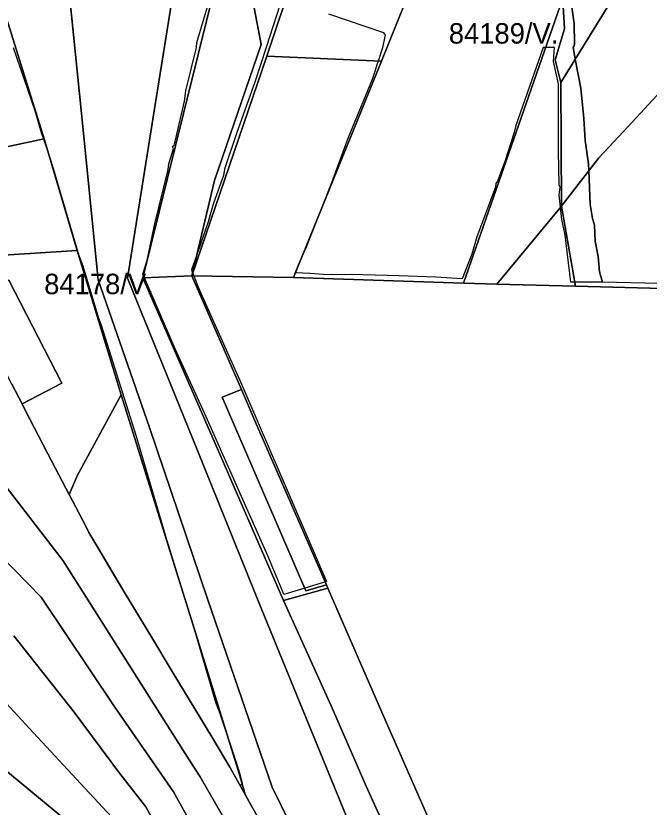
# Model space of a CAD drawing. Extents: x -477304 to -465429, y -1159113 to -1149210.
# Drawn here: x -471139 to -470675, y -1156557 to -1155977 of the extents above; entities that cross this region are included whole.
import ezdxf

# ---------------------------------------------------------------- set-up
doc = ezdxf.new("R2010")
doc.units = 0
doc.layers.add('BPEJ_s', color=7, linetype='Continuous')
doc.layers.add('PUPFL_s', color=7, linetype='Continuous')

msp = doc.modelspace()

# ---------------------------------------------------------------- linework, layer by layer
at = {"layer": 'BPEJ_s'}
for points in [[(-470945.68, -1155969.06), (-470955.68, -1156000), (-470964.08, -1156025.45), (-470977.28, -1156062.45), (-470986.21, -1156089.24), (-470987.06, -1156093.92), (-470994.3, -1156114.34), (-470998.12, -1156127.95), (-471006.59, -1156152.19), (-471010.46, -1156163.26), (-471010.09, -1156164.16), (-471009.69, -1156165.16), (-471009.57, -1156165.48), (-471008.76, -1156167.51), (-471006.22, -1156173.85), (-471004.5, -1156178.14), (-470974.51, -1156245.35), (-470911.38, -1156391.65), (-470912.45, -1156391.98), (-470912.84, -1156392.1), (-470927.34, -1156396.54), (-470942.66, -1156401.24), (-470943.46, -1156399.33), (-470954.59, -1156372.98), (-470999.61, -1156270.87), (-471022.37, -1156221.1), (-471044.99, -1156169), (-471045.64, -1156167.5), (-471046.19, -1156166.23), (-471043, -1156156.02), (-471039.15, -1156137.58), (-471037.68, -1156130.5), (-471027.47, -1156089.67), (-471027.05, -1156085.42), (-471023.64, -1156074.36), (-471024.28, -1156072.66), (-471023.76, -1156072.24), (-471023.22, -1156071.8), (-471021.73, -1156065.85), (-471015.56, -1156039.48), (-471014.5, -1156031.82), (-471006.82, -1156000), (-471006.54, -1155996.36), (-470995.6, -1155959.34)], [(-470945.68, -1155969.06), (-470955.68, -1156000), (-470964.08, -1156025.45), (-470977.28, -1156062.45), (-470986.21, -1156089.24), (-470987.06, -1156093.92), (-470994.3, -1156114.34), (-470998.12, -1156127.95), (-471006.59, -1156152.19), (-471010.46, -1156163.26), (-471010.09, -1156164.16), (-471009.69, -1156165.16), (-471009.57, -1156165.48), (-471008.76, -1156167.51), (-471006.22, -1156173.85), (-471004.5, -1156178.14), (-470974.51, -1156245.35), (-470911.38, -1156391.65), (-470912.45, -1156391.98), (-470912.84, -1156392.1), (-470927.34, -1156396.54), (-470942.66, -1156401.24), (-470943.46, -1156399.33), (-470954.59, -1156372.98), (-470999.61, -1156270.87), (-471022.37, -1156221.1), (-471044.99, -1156169), (-471045.64, -1156167.5), (-471046.19, -1156166.23), (-471043, -1156156.02), (-471039.15, -1156137.58), (-471037.68, -1156130.5), (-471027.47, -1156089.67), (-471027.05, -1156085.42), (-471023.64, -1156074.36), (-471024.28, -1156072.66), (-471023.76, -1156072.24), (-471023.22, -1156071.8), (-471021.73, -1156065.85), (-471015.56, -1156039.48), (-471014.5, -1156031.82), (-471006.82, -1156000), (-471006.54, -1155996.36), (-470995.6, -1155959.34)], [(-470732.35, -1155964.81), (-470729.8, -1155982.65), (-470729.59, -1155997.1), (-470729.61, -1155997.23), (-470729.8, -1155998.8), (-470730.72, -1156000), (-470729.97, -1156003.99), (-470729.1, -1156008.63), (-470725.11, -1156030), (-470722.7, -1156052.24), (-470721.85, -1156068.4), (-470719.3, -1156085.42), (-470719.09, -1156090.41), (-470718.03, -1156115.19), (-470716.54, -1156125.4), (-470715.05, -1156130.5), (-470714.41, -1156142.2), (-470712.28, -1156153.47), (-470711.22, -1156164.53), (-470709.07, -1156172.17), (-470729.5, -1156172.19), (-470732.25, -1156172.19), (-470736.53, -1156137.73), (-470738.87, -1156126.25), (-470739.83, -1156117.3), (-470740.78, -1156108.38), (-470740.14, -1156102.43), (-470740.78, -1156100.73), (-470741.42, -1156076.06), (-470741.42, -1156026.72), (-470745.04, -1156010.34), (-470744.38, -1156000), (-470750.86, -1156000), (-470752.57, -1156000), (-470772.68, -1156057.34), (-470773.75, -1156062.45), (-470780.77, -1156083.71), (-470783.89, -1156092.21), (-470786.08, -1156098.18), (-470787.36, -1156099.88), (-470787.57, -1156102.43), (-470801.18, -1156139.01), (-470805.01, -1156151.77), (-470812.04, -1156169.78), (-470831.38, -1156168.57), (-470858.29, -1156167.65), (-470893.49, -1156166.45), (-470897.74, -1156166.87), (-470913.9, -1156166.45), (-470923.49, -1156165.94), (-470934.17, -1156165.38), (-470934.48, -1156165.37), (-470929.02, -1156152.7), (-470926.24, -1156146.24), (-470919.84, -1156130.09), (-470908.37, -1156101.15), (-470895.61, -1156066.7), (-470877.75, -1156023.31), (-470876.14, -1156018.3), (-470874.34, -1156012.68), (-470873.41, -1156009.92), (-470870.05, -1156000), (-470868.13, -1155991.15), (-470869.4, -1155989.24), (-470909.63, -1155975.55)], [(-470660.6, -1156141.56), (-470667.91, -1156173.07), (-470709.07, -1156172.17), (-470711.22, -1156164.53), (-470712.28, -1156153.47), (-470714.41, -1156142.2), (-470715.05, -1156130.5), (-470716.54, -1156125.4), (-470718.03, -1156115.19), (-470719.09, -1156090.41), (-470719.3, -1156085.42), (-470721.85, -1156068.4), (-470722.7, -1156052.24), (-470725.11, -1156030), (-470729.1, -1156008.63), (-470729.97, -1156003.99), (-470730.72, -1156000), (-470729.8, -1155998.8), (-470729.61, -1155997.23), (-470729.59, -1155997.1), (-470729.8, -1155982.65), (-470732.35, -1155964.81)], [(-470740.78, -1156100.73), (-470741.42, -1156076.06), (-470741.42, -1156026.72), (-470745.04, -1156010.34), (-470744.38, -1156000), (-470750.86, -1156000), (-470752.57, -1156000), (-470772.68, -1156057.34), (-470773.75, -1156062.45), (-470780.77, -1156083.71), (-470783.89, -1156092.21), (-470786.08, -1156098.18), (-470787.36, -1156099.88), (-470787.57, -1156102.43), (-470801.18, -1156139.01), (-470805.01, -1156151.77), (-470812.04, -1156169.78), (-470831.38, -1156168.57), (-470858.29, -1156167.65), (-470893.49, -1156166.45), (-470897.74, -1156166.87), (-470913.9, -1156166.45), (-470923.49, -1156165.94), (-470934.17, -1156165.38), (-470934.48, -1156165.37), (-470929.02, -1156152.7), (-470926.24, -1156146.24), (-470919.84, -1156130.09), (-470908.37, -1156101.15), (-470895.61, -1156066.7), (-470877.75, -1156023.31), (-470876.14, -1156018.3), (-470874.34, -1156012.68), (-470873.41, -1156009.92), (-470870.05, -1156000), (-470868.13, -1155991.15), (-470869.4, -1155989.24), (-470909.63, -1155975.55)], [(-471141.13, -1156000), (-471125.3, -1156046.28), (-471120.62, -1156062.45), (-471119.04, -1156067.15), (-471114.35, -1156081.1), (-471112.33, -1156087.12), (-471093.88, -1156150.13), (-471093.4, -1156151.77), (-471093.31, -1156151.99), (-471090, -1156160.28), (-471078.73, -1156198.56), (-471077.68, -1156201.08), (-471076.6, -1156203.66), (-471051.29, -1156284.48), (-471030.59, -1156355.12), (-471029.6, -1156358.49), (-471008.84, -1156425.66), (-470992.81, -1156480.14), (-470990.04, -1156486.95), (-470980.25, -1156516.91), (-470975.58, -1156531.19), (-470973.24, -1156539.69), (-470973.32, -1156540.02), (-470973.45, -1156540.54), (-470974.83, -1156541.26), (-470982.3, -1156527.89), (-470994.75, -1156506.76), (-471024.65, -1156457.77), (-471039.56, -1156432.75), (-471042.04, -1156428.68), (-471059.62, -1156399.79), (-471066.16, -1156388.67), (-471079.07, -1156366.75), (-471079.78, -1156365.58), (-471085.67, -1156355.89), (-471087.65, -1156351.63), (-471100.2, -1156327.91), (-471107.79, -1156313.55), (-471115.83, -1156298.18), (-471132.57, -1156265.65), (-471134.62, -1156261.42), (-471142.15, -1156247.08)], [(-471141.13, -1156000), (-471125.3, -1156046.28), (-471120.62, -1156062.45), (-471119.04, -1156067.15), (-471114.35, -1156081.1), (-471112.33, -1156087.12), (-471093.88, -1156150.13), (-471093.4, -1156151.77), (-471093.31, -1156151.99), (-471090, -1156160.28), (-471078.73, -1156198.56), (-471077.68, -1156201.08), (-471076.6, -1156203.66), (-471051.29, -1156284.48), (-471030.59, -1156355.12), (-471029.6, -1156358.49), (-471008.84, -1156425.66), (-470992.81, -1156480.14)], [(-470667.91, -1156173.07), (-470709.07, -1156172.17), (-470729.5, -1156172.19), (-470732.25, -1156172.19), (-470736.53, -1156137.73), (-470738.87, -1156126.25), (-470739.83, -1156117.3), (-470740.78, -1156108.38), (-470740.14, -1156102.43), (-470740.78, -1156100.73)], [(-470992.81, -1156480.14), (-470990.04, -1156486.95), (-470980.25, -1156516.91), (-470975.58, -1156531.19), (-470973.24, -1156539.69), (-470973.32, -1156540.02), (-470973.45, -1156540.54), (-470974.83, -1156541.26), (-470982.3, -1156527.89), (-470994.75, -1156506.76), (-471024.65, -1156457.77), (-471039.56, -1156432.75), (-471042.04, -1156428.68), (-471059.62, -1156399.79), (-471066.16, -1156388.67), (-471079.07, -1156366.75), (-471079.78, -1156365.58), (-471085.67, -1156355.89), (-471087.65, -1156351.63), (-471100.2, -1156327.91), (-471107.79, -1156313.55), (-471115.83, -1156298.18), (-471132.57, -1156265.65), (-471134.62, -1156261.42), (-471142.15, -1156247.08)]]:
    msp.add_lwpolyline(points, dxfattribs=at)
at = {"layer": 'PUPFL_s'}
for points in [[(-470935.59, -1156168.87), (-470871.07, -1156010.02), (-470819.95, -1155883.26), (-470813.13, -1155866.28), (-470759.68, -1155733.22), (-470763.72, -1155786.26), (-470753.61, -1155914.38), (-470734.63, -1155953.27), (-470768.84, -1156051.75), (-470810.94, -1156172.94)], [(-470829.99, -1156693.11), (-470839.78, -1156738.1), (-470857.31, -1156707.13), (-470883.93, -1156665.4), (-470899.91, -1156638.59), (-470923.9, -1156598.35), (-470951.29, -1156542.46), (-470998.67, -1156404.46), (-471041.13, -1156278.75), (-471078.8, -1156170.55), (-471091.08, -1156048.56), (-471099.82, -1155961.8), (-471106.55, -1155894.96), (-471050.48, -1155859.52), (-471003.33, -1155831.89), (-471006.43, -1155849.41), (-471022.64, -1155951.92), (-471037.55, -1156045.07), (-471057.43, -1156169.23), (-471005.98, -1156295.75), (-470958.75, -1156412.58), (-470890.49, -1156579.75)], [(-470935.75, -1155947.84), (-470904.43, -1155857.17), (-470864.85, -1155869.31), (-470819.95, -1155883.26), (-470871.07, -1156010.02), (-470955.14, -1156006.49)], [(-470739.63, -1156025.68), (-470743.8, -1156009.07), (-470737.04, -1155986.49), (-470737.91, -1155969.8), (-470734.63, -1155953.27), (-470722.1, -1155935.9), (-470668.44, -1155890.52), (-470654.11, -1155881.35), (-470651.37, -1155879.6), (-470655.51, -1155923.82), (-470690.93, -1155946.78)], [(-470899.91, -1156638.59), (-470911.91, -1156646.55), (-470951.05, -1156583.4), (-470968.09, -1156553.33), (-470971.14, -1156547.88), (-470975.38, -1156532.59), (-471011.57, -1156415.99), (-471061.89, -1156254.93), (-471094.26, -1156148.89), (-471118.52, -1156067.04), (-471158.43, -1155939.27), (-471115.09, -1155900.78), (-471113.25, -1155899.47), (-471106.55, -1155894.96), (-471099.82, -1155961.8), (-471091.08, -1156048.56), (-471078.8, -1156170.55), (-471041.13, -1156278.75), (-470998.67, -1156404.46), (-470951.29, -1156542.46), (-470923.9, -1156598.35)], [(-470655.51, -1155923.82), (-470645.63, -1155944.19), (-470642.11, -1156005.92), (-470690.4, -1156057.92), (-470711.91, -1156081.08), (-470736.91, -1156113.58), (-470739.11, -1156116.44), (-470739.63, -1156025.68), (-470690.93, -1155946.78)], [(-470965.47, -1155965.84), (-470959.29, -1155997.99), (-470993.51, -1156097.54), (-471010.25, -1156167.48), (-471046.02, -1156169.04), (-471016.4, -1156048.46), (-470994.28, -1155959.7), (-470987.81, -1155933.73), (-470960.48, -1155941.14)], [(-471218.65, -1156131.76), (-471256.12, -1156096.18), (-471262.2, -1156074.12), (-471214.34, -1156011.93), (-471158.43, -1155939.27), (-471118.52, -1156067.04), (-471168.99, -1156077.91), (-471153.56, -1156131.85)], [(-470935.75, -1155947.84), (-470955.14, -1156006.49), (-471010.25, -1156167.48), (-470993.51, -1156097.54), (-470959.29, -1155997.99), (-470965.47, -1155965.84), (-470960.48, -1155941.14)], [(-471016.4, -1156048.46), (-471046.02, -1156169.04), (-470993.12, -1156290.52), (-470943.01, -1156405.58), (-470908.05, -1156482.93), (-470882.28, -1156541.77), (-470842.07, -1156630.77), (-470824.8, -1156668), (-470829.99, -1156693.11), (-470890.49, -1156579.75), (-470958.75, -1156412.58), (-471005.98, -1156295.75), (-471057.43, -1156169.23), (-471037.55, -1156045.07), (-471022.64, -1155951.92), (-470994.28, -1155959.7)], [(-470737.91, -1155969.8), (-470737.04, -1155986.49), (-470743.8, -1156009.07), (-470739.63, -1156025.68), (-470739.11, -1156116.44), (-470786.5, -1156173.61), (-470810.94, -1156172.94), (-470768.84, -1156051.75), (-470734.63, -1155953.27)], [(-471010.25, -1156167.48), (-470955.14, -1156006.49), (-470871.07, -1156010.02), (-470935.59, -1156168.87)], [(-470728.99, -1156175.18), (-470739.11, -1156116.44), (-470736.91, -1156113.58), (-470711.91, -1156081.08), (-470690.4, -1156057.92), (-470642.11, -1156005.92), (-470634.13, -1156027.77), (-470665.07, -1156176.93)], [(-471168.99, -1156077.91), (-471118.52, -1156067.04), (-471094.26, -1156148.89), (-471183.14, -1156154.58), (-471194.16, -1156156.36), (-471218.65, -1156131.76), (-471153.56, -1156131.85)], [(-470739.11, -1156116.44), (-470728.99, -1156175.18), (-470786.5, -1156173.61)], [(-471165.98, -1156183.05), (-471172.43, -1156187.92), (-471176.94, -1156179.15), (-471182.93, -1156167.64), (-471194.16, -1156156.36), (-471183.14, -1156154.58), (-471094.26, -1156148.89), (-471061.89, -1156254.93), (-471094.1, -1156313.82), (-471100.2, -1156327.91), (-471107.79, -1156313.55), (-471115.83, -1156298.18), (-471132.57, -1156265.65), (-471134.62, -1156261.42), (-471105.39, -1156246.26), (-471144.44, -1156170.78)], [(-471010.25, -1156167.48), (-470973.86, -1156251.01), (-470987.9, -1156256.41), (-470926.51, -1156398.46), (-470911.56, -1156394.03), (-470910.41, -1156396.67), (-470943.01, -1156405.58), (-470993.12, -1156290.52), (-471046.02, -1156169.04)], [(-471165.13, -1156202.13), (-471172.43, -1156187.92), (-471165.98, -1156183.05), (-471144.44, -1156170.78), (-471105.39, -1156246.26), (-471134.62, -1156261.42), (-471142.15, -1156247.08)], [(-470911.56, -1156394.03), (-470926.51, -1156398.46), (-470987.9, -1156256.41), (-470973.86, -1156251.01), (-470963.7, -1156274.33)], [(-471094.1, -1156313.82), (-471061.89, -1156254.93), (-471011.57, -1156415.99), (-470975.38, -1156532.59), (-470971.14, -1156547.88), (-470982.3, -1156527.89), (-470994.75, -1156506.76), (-471024.65, -1156457.77), (-471039.56, -1156432.75), (-471059.62, -1156399.79), (-471079.07, -1156366.75), (-471085.67, -1156355.89), (-471087.65, -1156351.63), (-471100.2, -1156327.91)], [(-471213.05, -1156483.92), (-471180.85, -1156502.14), (-471102.7, -1156566.52), (-471131.88, -1156577.56), (-471201.23, -1156540.54), (-471337.42, -1156476.25), (-471448.06, -1156424.56), (-471424.32, -1156381.04), (-471418.44, -1156369.64)], [(-470882.28, -1156541.77), (-470908.05, -1156482.93), (-470943.01, -1156405.58), (-470910.41, -1156396.67), (-470868.48, -1156493.08), (-470813.92, -1156617.1), (-470824.8, -1156668), (-470842.07, -1156630.77)], [(-470958.6, -1157055.74), (-470997.44, -1157053.71), (-471000.96, -1156839.66), (-471008.6, -1156773.03), (-471017.05, -1156704.1), (-471081.86, -1156583.69), (-471102.7, -1156566.52), (-471180.85, -1156502.14), (-471213.05, -1156483.92), (-471188.34, -1156446.78), (-471160.62, -1156465.56), (-471126.21, -1156502.67), (-471091.81, -1156539.75), (-471062.56, -1156571.29), (-470997.44, -1156687.62), (-470953.32, -1156851.38), (-470942.29, -1156904.51), (-470931.25, -1156957.72), (-470920.24, -1157010.77), (-470908.78, -1157066.01)]]:
    msp.add_lwpolyline(points, close=True, dxfattribs=at)
for points in [[(-470813.92, -1156617.1), (-470868.48, -1156493.08), (-470910.41, -1156396.67), (-470911.56, -1156394.03), (-470963.7, -1156274.33), (-470973.86, -1156251.01), (-471010.25, -1156167.48), (-470935.59, -1156168.87), (-470810.94, -1156172.94), (-470786.5, -1156173.61), (-470728.99, -1156175.18), (-470665.07, -1156176.93), (-470635.32, -1156177.75), (-470612.61, -1156178.37), (-470586.24, -1156179.09), (-470583.41, -1156179.17), (-470538.28, -1156234.25), (-470499.01, -1156282.18), (-470495.25, -1156286.76), (-470443.23, -1156350.25), (-470429.04, -1156367.61), (-470337.87, -1156475.59), (-470257.35, -1156577.56)], [(-470831.18, -1156842.78), (-470865.45, -1156781.35), (-470876.39, -1156762.46), (-470904.82, -1156708.74), (-470932.99, -1156656.84), (-470979.68, -1156577.38), (-471004.02, -1156534.86), (-471012.04, -1156522.41), (-471104.61, -1156376.61), (-471261.42, -1156173.22)], [(-471261.42, -1156173.22), (-471104.61, -1156376.61), (-471012.04, -1156522.41), (-471004.02, -1156534.86), (-470979.68, -1156577.38), (-470932.99, -1156656.84), (-470904.82, -1156708.74), (-470876.39, -1156762.46), (-470865.45, -1156781.35), (-470831.18, -1156842.78), (-470803.02, -1156894.61), (-470754.51, -1156984.97), (-470731.97, -1157027.06)], [(-471142.15, -1156247.08), (-471134.62, -1156261.42), (-471132.57, -1156265.65), (-471115.83, -1156298.18), (-471107.79, -1156313.55), (-471100.2, -1156327.91), (-471087.65, -1156351.63), (-471085.67, -1156355.89), (-471079.07, -1156366.75), (-471059.62, -1156399.79), (-471039.56, -1156432.75), (-471024.65, -1156457.77), (-470994.75, -1156506.76), (-470982.3, -1156527.89), (-470971.14, -1156547.88), (-470968.09, -1156553.33), (-470951.05, -1156583.4)], [(-470788.91, -1157034.56), (-470837.95, -1156923.96), (-470865.11, -1156861.22), (-470892.06, -1156802.75), (-470904.7, -1156775.84), (-470927.35, -1156725.5), (-470954.86, -1156666.3), (-470999.52, -1156589.43), (-471023.74, -1156545.99), (-471067.19, -1156483.02), (-471120.69, -1156403.15), (-471170.67, -1156352.19)], [(-471170.67, -1156352.19), (-471120.69, -1156403.15), (-471067.19, -1156483.02), (-471023.74, -1156545.99), (-470999.52, -1156589.43), (-470954.86, -1156666.3), (-470927.35, -1156725.5), (-470904.7, -1156775.84), (-470892.06, -1156802.75), (-470865.11, -1156861.22), (-470837.95, -1156923.96), (-470788.91, -1157034.56)], [(-471140.81, -1156431.51), (-471096.46, -1156487.64), (-471063.24, -1156532.17), (-471043.95, -1156556.84), (-471009.62, -1156619.44), (-470976.81, -1156676.06), (-470950.79, -1156742.11), (-470930.15, -1156798.71), (-470909.89, -1156855.91), (-470884.51, -1156938.86), (-470872.09, -1156978.33), (-470868.9, -1156986.68), (-470852.74, -1157034.5)], [(-470852.74, -1157034.5), (-470868.9, -1156986.68), (-470872.09, -1156978.33), (-470884.51, -1156938.86), (-470909.89, -1156855.91), (-470930.15, -1156798.71), (-470950.79, -1156742.11), (-470976.81, -1156676.06), (-471009.62, -1156619.44), (-471043.95, -1156556.84), (-471063.24, -1156532.17), (-471096.46, -1156487.64), (-471140.81, -1156431.51)], [(-470920.24, -1157010.77), (-470931.25, -1156957.72), (-470942.29, -1156904.51), (-470953.32, -1156851.38), (-470997.44, -1156687.62), (-471062.56, -1156571.29), (-471091.81, -1156539.75), (-471126.21, -1156502.67), (-471160.62, -1156465.56)]]:
    msp.add_lwpolyline(points, dxfattribs=at)

# ---------------------------------------------------------------- texts
at = {"layer": 'BPEJ_s'}
for s, p in [('84189/V.', (-470821.78, -1155997.24)), ('84178/V.', (-471118.44, -1156181.02))]:
    msp.add_text(s, height=15, dxfattribs=at).set_placement(p)

doc.saveas('drawing.dxf')
